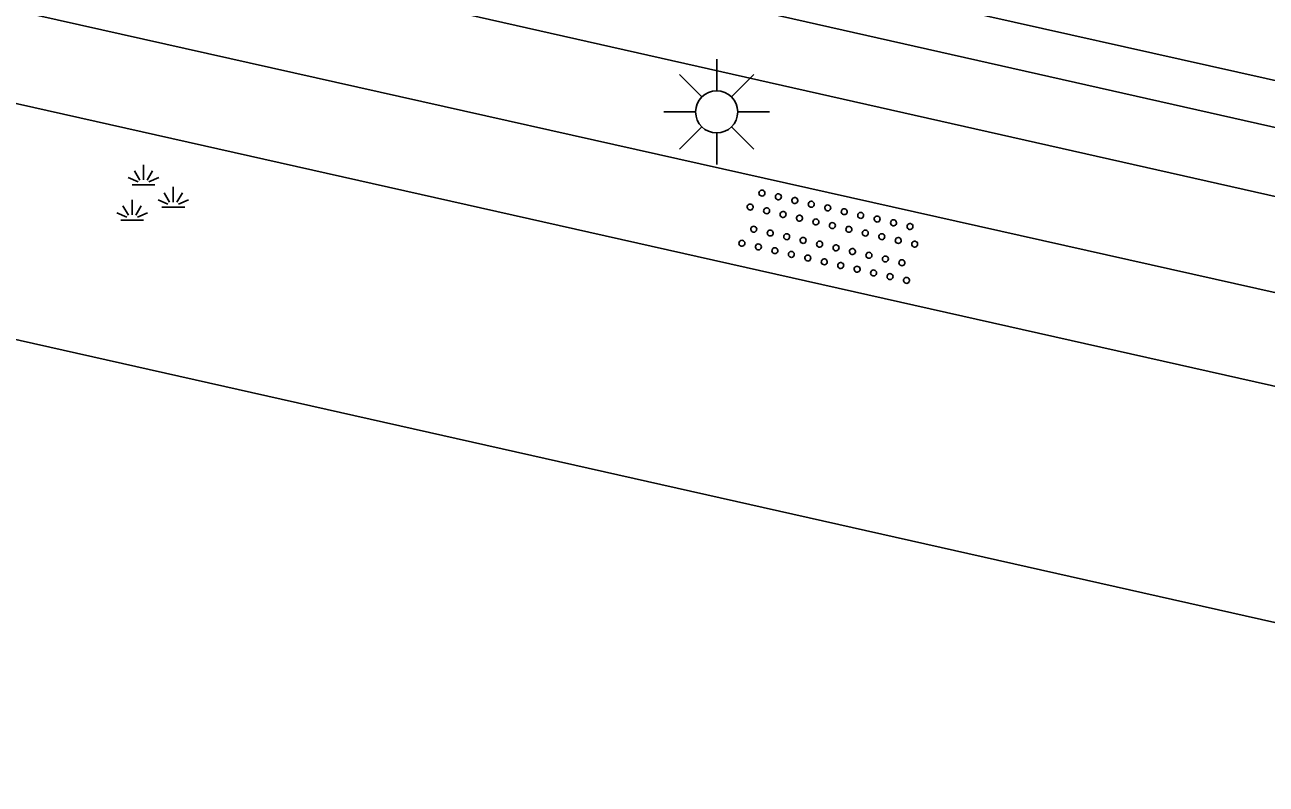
# Model space of a CAD drawing. Extents: x 128999 to 131010, y 395498 to 399007.
# Drawn here: x 129243.68 to 129258.4, y 398810.61 to 398819.62 of the extents above; entities that cross this region are included whole.
import ezdxf

# ---------------------------------------------------------------- set-up
doc = ezdxf.new("R2010")
doc.units = 0
for name, color, linetype in [('gg-knt-bovenkant onderkant talud', 7, 'Continuous'), ('gg-knt-verharding', 7, 'Continuous'), ('gg-knt-verharding nz', 7, 'Continuous'), ('gg-kntw-beschoeiing', 7, 'Continuous'), ('gt-grn-groengrens', 7, 'Continuous'), ('gt-symb-groenvak', 7, 'Continuous'), ('gt-symb-lichtmast', 7, 'Continuous'), ('gt-symb-overige verharding', 7, 'Continuous')]:
    doc.layers.add(name, color=color, linetype=linetype)

# ---------------------------------------------------------------- blocks, each defined once
blk = doc.blocks.new('gt0-LMAST')
at = {"layer": 'gt-symb-lichtmast'}
for p, q in [((-0.005, 0.246), (-0.005, 0.621)), ((-0.182, 0.173), (-0.447, 0.438)), ((0.172, 0.173), (0.437, 0.438)), ((-0.255, -0.004), (-0.63, -0.004)), ((0.245, -0.004), (0.62, -0.004)), ((-0.182, -0.181), (-0.447, -0.446)), ((-0.005, -0.254), (-0.005, -0.629)), ((0.437, -0.446), (0.172, -0.181))]:
    blk.add_line(p, q, dxfattribs=at)
blk.add_circle((-0.005, -0.004), 0.25, dxfattribs=at)
blk = doc.blocks.new('gt0-OVH')
at = {"layer": 'gt-symb-overige verharding'}
for points in [[(-0.972, 0.298), (-0.967, 0.308), (-0.965, 0.319), (-0.966, 0.33), (-0.971, 0.34), (-0.978, 0.348), (-0.988, 0.353), (-0.999, 0.355), (-1.01, 0.354), (-1.02, 0.349), (-1.028, 0.342), (-1.033, 0.332), (-1.035, 0.321), (-1.034, 0.31), (-1.029, 0.3), (-1.022, 0.292), (-1.012, 0.287), (-1.001, 0.285), (-0.99, 0.286), (-0.98, 0.291)], [(-0.772, 0.298), (-0.767, 0.308), (-0.765, 0.319), (-0.766, 0.33), (-0.771, 0.34), (-0.778, 0.348), (-0.788, 0.353), (-0.799, 0.355), (-0.81, 0.354), (-0.82, 0.349), (-0.828, 0.342), (-0.833, 0.332), (-0.835, 0.321), (-0.834, 0.31), (-0.829, 0.3), (-0.822, 0.292), (-0.812, 0.287), (-0.801, 0.285), (-0.79, 0.286), (-0.78, 0.291)], [(-0.572, 0.298), (-0.567, 0.308), (-0.565, 0.319), (-0.566, 0.33), (-0.571, 0.34), (-0.578, 0.348), (-0.588, 0.353), (-0.599, 0.355), (-0.61, 0.354), (-0.62, 0.349), (-0.628, 0.342), (-0.633, 0.332), (-0.635, 0.321), (-0.634, 0.31), (-0.629, 0.3), (-0.622, 0.292), (-0.612, 0.287), (-0.601, 0.285), (-0.59, 0.286), (-0.58, 0.291)], [(-0.372, 0.298), (-0.367, 0.308), (-0.365, 0.319), (-0.366, 0.33), (-0.371, 0.34), (-0.378, 0.348), (-0.388, 0.353), (-0.399, 0.355), (-0.41, 0.354), (-0.42, 0.349), (-0.428, 0.342), (-0.433, 0.332), (-0.435, 0.321), (-0.434, 0.31), (-0.429, 0.3), (-0.422, 0.292), (-0.412, 0.287), (-0.401, 0.285), (-0.39, 0.286), (-0.38, 0.291)], [(-0.172, 0.298), (-0.167, 0.308), (-0.165, 0.319), (-0.166, 0.33), (-0.171, 0.34), (-0.178, 0.348), (-0.188, 0.353), (-0.199, 0.355), (-0.21, 0.354), (-0.22, 0.349), (-0.228, 0.342), (-0.233, 0.332), (-0.235, 0.321), (-0.234, 0.31), (-0.229, 0.3), (-0.222, 0.292), (-0.212, 0.287), (-0.201, 0.285), (-0.19, 0.286), (-0.18, 0.291)], [(0.028, 0.298), (0.033, 0.308), (0.035, 0.319), (0.034, 0.33), (0.029, 0.34), (0.022, 0.348), (0.012, 0.353), (0.001, 0.355), (-0.01, 0.354), (-0.02, 0.349), (-0.028, 0.342), (-0.033, 0.332), (-0.035, 0.321), (-0.034, 0.31), (-0.029, 0.3), (-0.022, 0.292), (-0.012, 0.287), (-0.001, 0.285), (0.01, 0.286), (0.02, 0.291)], [(0.228, 0.298), (0.233, 0.308), (0.235, 0.319), (0.234, 0.33), (0.229, 0.34), (0.222, 0.348), (0.212, 0.353), (0.201, 0.355), (0.19, 0.354), (0.18, 0.349), (0.172, 0.342), (0.167, 0.332), (0.165, 0.321), (0.166, 0.31), (0.171, 0.3), (0.178, 0.292), (0.188, 0.287), (0.199, 0.285), (0.21, 0.286), (0.22, 0.291)], [(0.428, 0.298), (0.433, 0.308), (0.435, 0.319), (0.434, 0.33), (0.429, 0.34), (0.422, 0.348), (0.412, 0.353), (0.401, 0.355), (0.39, 0.354), (0.38, 0.349), (0.372, 0.342), (0.367, 0.332), (0.365, 0.321), (0.366, 0.31), (0.371, 0.3), (0.378, 0.292), (0.388, 0.287), (0.399, 0.285), (0.41, 0.286), (0.42, 0.291)], [(0.628, 0.298), (0.633, 0.308), (0.635, 0.319), (0.634, 0.33), (0.629, 0.34), (0.622, 0.348), (0.612, 0.353), (0.601, 0.355), (0.59, 0.354), (0.58, 0.349), (0.572, 0.342), (0.567, 0.332), (0.565, 0.321), (0.566, 0.31), (0.571, 0.3), (0.578, 0.292), (0.588, 0.287), (0.599, 0.285), (0.61, 0.286), (0.62, 0.291)], [(0.828, 0.298), (0.833, 0.308), (0.835, 0.319), (0.834, 0.33), (0.829, 0.34), (0.822, 0.348), (0.812, 0.353), (0.801, 0.355), (0.79, 0.354), (0.78, 0.349), (0.772, 0.342), (0.767, 0.332), (0.765, 0.321), (0.766, 0.31), (0.771, 0.3), (0.778, 0.292), (0.788, 0.287), (0.799, 0.285), (0.81, 0.286), (0.82, 0.291)], [(1.028, 0.298), (1.033, 0.308), (1.035, 0.319), (1.034, 0.33), (1.029, 0.34), (1.022, 0.348), (1.012, 0.353), (1.001, 0.355), (0.99, 0.354), (0.98, 0.349), (0.972, 0.342), (0.967, 0.332), (0.965, 0.321), (0.966, 0.31), (0.971, 0.3), (0.978, 0.292), (0.988, 0.287), (0.999, 0.285), (1.01, 0.286), (1.02, 0.291)], [(-0.872, 0.106), (-0.867, 0.116), (-0.865, 0.126), (-0.866, 0.137), (-0.871, 0.147), (-0.878, 0.156), (-0.888, 0.161), (-0.899, 0.163), (-0.91, 0.162), (-0.92, 0.157), (-0.928, 0.15), (-0.933, 0.14), (-0.935, 0.129), (-0.934, 0.118), (-0.929, 0.108), (-0.922, 0.1), (-0.912, 0.095), (-0.901, 0.092), (-0.89, 0.094), (-0.88, 0.098)], [(-0.672, 0.106), (-0.667, 0.116), (-0.665, 0.126), (-0.666, 0.137), (-0.671, 0.147), (-0.678, 0.156), (-0.688, 0.161), (-0.699, 0.163), (-0.71, 0.162), (-0.72, 0.157), (-0.728, 0.15), (-0.733, 0.14), (-0.735, 0.129), (-0.734, 0.118), (-0.729, 0.108), (-0.722, 0.1), (-0.712, 0.095), (-0.701, 0.092), (-0.69, 0.094), (-0.68, 0.098)], [(-0.472, 0.106), (-0.467, 0.116), (-0.465, 0.126), (-0.466, 0.137), (-0.471, 0.147), (-0.478, 0.156), (-0.488, 0.161), (-0.499, 0.163), (-0.51, 0.162), (-0.52, 0.157), (-0.528, 0.15), (-0.533, 0.14), (-0.535, 0.129), (-0.534, 0.118), (-0.529, 0.108), (-0.522, 0.1), (-0.512, 0.095), (-0.501, 0.092), (-0.49, 0.094), (-0.48, 0.098)], [(-0.272, 0.106), (-0.267, 0.116), (-0.265, 0.126), (-0.266, 0.137), (-0.271, 0.147), (-0.278, 0.156), (-0.288, 0.161), (-0.299, 0.163), (-0.31, 0.162), (-0.32, 0.157), (-0.328, 0.15), (-0.333, 0.14), (-0.335, 0.129), (-0.334, 0.118), (-0.329, 0.108), (-0.322, 0.1), (-0.312, 0.095), (-0.301, 0.092), (-0.29, 0.094), (-0.28, 0.098)], [(-0.072, 0.106), (-0.067, 0.116), (-0.065, 0.126), (-0.066, 0.137), (-0.071, 0.147), (-0.078, 0.156), (-0.088, 0.161), (-0.099, 0.163), (-0.11, 0.162), (-0.12, 0.157), (-0.128, 0.15), (-0.133, 0.14), (-0.135, 0.129), (-0.134, 0.118), (-0.129, 0.108), (-0.122, 0.1), (-0.112, 0.095), (-0.101, 0.092), (-0.09, 0.094), (-0.08, 0.098)], [(0.128, 0.106), (0.133, 0.116), (0.135, 0.126), (0.134, 0.137), (0.129, 0.147), (0.122, 0.156), (0.112, 0.161), (0.101, 0.163), (0.09, 0.162), (0.08, 0.157), (0.072, 0.15), (0.067, 0.14), (0.065, 0.129), (0.066, 0.118), (0.071, 0.108), (0.078, 0.1), (0.088, 0.095), (0.099, 0.092), (0.11, 0.094), (0.12, 0.098)], [(0.328, 0.106), (0.333, 0.116), (0.335, 0.126), (0.334, 0.137), (0.329, 0.147), (0.322, 0.156), (0.312, 0.161), (0.301, 0.163), (0.29, 0.162), (0.28, 0.157), (0.272, 0.15), (0.267, 0.14), (0.265, 0.129), (0.266, 0.118), (0.271, 0.108), (0.278, 0.1), (0.288, 0.095), (0.299, 0.092), (0.31, 0.094), (0.32, 0.098)], [(0.528, 0.106), (0.533, 0.116), (0.535, 0.126), (0.534, 0.137), (0.529, 0.147), (0.522, 0.156), (0.512, 0.161), (0.501, 0.163), (0.49, 0.162), (0.48, 0.157), (0.472, 0.15), (0.467, 0.14), (0.465, 0.129), (0.466, 0.118), (0.471, 0.108), (0.478, 0.1), (0.488, 0.095), (0.499, 0.092), (0.51, 0.094), (0.52, 0.098)], [(0.728, 0.106), (0.733, 0.116), (0.735, 0.126), (0.734, 0.137), (0.729, 0.147), (0.722, 0.156), (0.712, 0.161), (0.701, 0.163), (0.69, 0.162), (0.68, 0.157), (0.672, 0.15), (0.667, 0.14), (0.665, 0.129), (0.666, 0.118), (0.671, 0.108), (0.678, 0.1), (0.688, 0.095), (0.699, 0.092), (0.71, 0.094), (0.72, 0.098)], [(0.928, 0.106), (0.933, 0.116), (0.935, 0.126), (0.934, 0.137), (0.929, 0.147), (0.922, 0.156), (0.912, 0.161), (0.901, 0.163), (0.89, 0.162), (0.88, 0.157), (0.872, 0.15), (0.867, 0.14), (0.865, 0.129), (0.866, 0.118), (0.871, 0.108), (0.878, 0.1), (0.888, 0.095), (0.899, 0.092), (0.91, 0.094), (0.92, 0.098)], [(-0.972, -0.142), (-0.967, -0.132), (-0.965, -0.121), (-0.966, -0.11), (-0.971, -0.1), (-0.978, -0.092), (-0.988, -0.087), (-0.999, -0.085), (-1.01, -0.086), (-1.02, -0.091), (-1.028, -0.098), (-1.033, -0.108), (-1.035, -0.119), (-1.034, -0.13), (-1.029, -0.14), (-1.022, -0.148), (-1.012, -0.153), (-1.001, -0.155), (-0.99, -0.154), (-0.98, -0.149)], [(-0.772, -0.142), (-0.767, -0.132), (-0.765, -0.121), (-0.766, -0.11), (-0.771, -0.1), (-0.778, -0.092), (-0.788, -0.087), (-0.799, -0.085), (-0.81, -0.086), (-0.82, -0.091), (-0.828, -0.098), (-0.833, -0.108), (-0.835, -0.119), (-0.834, -0.13), (-0.829, -0.14), (-0.822, -0.148), (-0.812, -0.153), (-0.801, -0.155), (-0.79, -0.154), (-0.78, -0.149)], [(-0.572, -0.142), (-0.567, -0.132), (-0.565, -0.121), (-0.566, -0.11), (-0.571, -0.1), (-0.578, -0.092), (-0.588, -0.087), (-0.599, -0.085), (-0.61, -0.086), (-0.62, -0.091), (-0.628, -0.098), (-0.633, -0.108), (-0.635, -0.119), (-0.634, -0.13), (-0.629, -0.14), (-0.622, -0.148), (-0.612, -0.153), (-0.601, -0.155), (-0.59, -0.154), (-0.58, -0.149)], [(-0.372, -0.142), (-0.367, -0.132), (-0.365, -0.121), (-0.366, -0.11), (-0.371, -0.1), (-0.378, -0.092), (-0.388, -0.087), (-0.399, -0.085), (-0.41, -0.086), (-0.42, -0.091), (-0.428, -0.098), (-0.433, -0.108), (-0.435, -0.119), (-0.434, -0.13), (-0.429, -0.14), (-0.422, -0.148), (-0.412, -0.153), (-0.401, -0.155), (-0.39, -0.154), (-0.38, -0.149)], [(-0.172, -0.142), (-0.167, -0.132), (-0.165, -0.121), (-0.166, -0.11), (-0.171, -0.1), (-0.178, -0.092), (-0.188, -0.087), (-0.199, -0.085), (-0.21, -0.086), (-0.22, -0.091), (-0.228, -0.098), (-0.233, -0.108), (-0.235, -0.119), (-0.234, -0.13), (-0.229, -0.14), (-0.222, -0.148), (-0.212, -0.153), (-0.201, -0.155), (-0.19, -0.154), (-0.18, -0.149)], [(0.028, -0.142), (0.033, -0.132), (0.035, -0.121), (0.034, -0.11), (0.029, -0.1), (0.022, -0.092), (0.012, -0.087), (0.001, -0.085), (-0.01, -0.086), (-0.02, -0.091), (-0.028, -0.098), (-0.033, -0.108), (-0.035, -0.119), (-0.034, -0.13), (-0.029, -0.14), (-0.022, -0.148), (-0.012, -0.153), (-0.001, -0.155), (0.01, -0.154), (0.02, -0.149)], [(0.228, -0.142), (0.233, -0.132), (0.235, -0.121), (0.234, -0.11), (0.229, -0.1), (0.222, -0.092), (0.212, -0.087), (0.201, -0.085), (0.19, -0.086), (0.18, -0.091), (0.172, -0.098), (0.167, -0.108), (0.165, -0.119), (0.166, -0.13), (0.171, -0.14), (0.178, -0.148), (0.188, -0.153), (0.199, -0.155), (0.21, -0.154), (0.22, -0.149)], [(0.428, -0.142), (0.433, -0.132), (0.435, -0.121), (0.434, -0.11), (0.429, -0.1), (0.422, -0.092), (0.412, -0.087), (0.401, -0.085), (0.39, -0.086), (0.38, -0.091), (0.372, -0.098), (0.367, -0.108), (0.365, -0.119), (0.366, -0.13), (0.371, -0.14), (0.378, -0.148), (0.388, -0.153), (0.399, -0.155), (0.41, -0.154), (0.42, -0.149)], [(0.628, -0.142), (0.633, -0.132), (0.635, -0.121), (0.634, -0.11), (0.629, -0.1), (0.622, -0.092), (0.612, -0.087), (0.601, -0.085), (0.59, -0.086), (0.58, -0.091), (0.572, -0.098), (0.567, -0.108), (0.565, -0.119), (0.566, -0.13), (0.571, -0.14), (0.578, -0.148), (0.588, -0.153), (0.599, -0.155), (0.61, -0.154), (0.62, -0.149)], [(0.828, -0.142), (0.833, -0.132), (0.835, -0.121), (0.834, -0.11), (0.829, -0.1), (0.822, -0.092), (0.812, -0.087), (0.801, -0.085), (0.79, -0.086), (0.78, -0.091), (0.772, -0.098), (0.767, -0.108), (0.765, -0.119), (0.766, -0.13), (0.771, -0.14), (0.778, -0.148), (0.788, -0.153), (0.799, -0.155), (0.81, -0.154), (0.82, -0.149)], [(1.028, -0.142), (1.033, -0.132), (1.035, -0.121), (1.034, -0.11), (1.029, -0.1), (1.022, -0.092), (1.012, -0.087), (1.001, -0.085), (0.99, -0.086), (0.98, -0.091), (0.972, -0.098), (0.967, -0.108), (0.965, -0.119), (0.966, -0.13), (0.971, -0.14), (0.978, -0.148), (0.988, -0.153), (0.999, -0.155), (1.01, -0.154), (1.02, -0.149)], [(-0.872, -0.334), (-0.867, -0.324), (-0.865, -0.314), (-0.866, -0.303), (-0.871, -0.293), (-0.878, -0.284), (-0.888, -0.279), (-0.899, -0.277), (-0.91, -0.278), (-0.92, -0.283), (-0.928, -0.29), (-0.933, -0.3), (-0.935, -0.311), (-0.934, -0.322), (-0.929, -0.332), (-0.922, -0.34), (-0.912, -0.345), (-0.901, -0.348), (-0.89, -0.346), (-0.88, -0.342)], [(-0.672, -0.334), (-0.667, -0.324), (-0.665, -0.314), (-0.666, -0.303), (-0.671, -0.293), (-0.678, -0.284), (-0.688, -0.279), (-0.699, -0.277), (-0.71, -0.278), (-0.72, -0.283), (-0.728, -0.29), (-0.733, -0.3), (-0.735, -0.311), (-0.734, -0.322), (-0.729, -0.332), (-0.722, -0.34), (-0.712, -0.345), (-0.701, -0.348), (-0.69, -0.346), (-0.68, -0.342)], [(-0.472, -0.334), (-0.467, -0.324), (-0.465, -0.314), (-0.466, -0.303), (-0.471, -0.293), (-0.478, -0.284), (-0.488, -0.279), (-0.499, -0.277), (-0.51, -0.278), (-0.52, -0.283), (-0.528, -0.29), (-0.533, -0.3), (-0.535, -0.311), (-0.534, -0.322), (-0.529, -0.332), (-0.522, -0.34), (-0.512, -0.345), (-0.501, -0.348), (-0.49, -0.346), (-0.48, -0.342)], [(-0.272, -0.334), (-0.267, -0.324), (-0.265, -0.314), (-0.266, -0.303), (-0.271, -0.293), (-0.278, -0.284), (-0.288, -0.279), (-0.299, -0.277), (-0.31, -0.278), (-0.32, -0.283), (-0.328, -0.29), (-0.333, -0.3), (-0.335, -0.311), (-0.334, -0.322), (-0.329, -0.332), (-0.322, -0.34), (-0.312, -0.345), (-0.301, -0.348), (-0.29, -0.346), (-0.28, -0.342)], [(-0.072, -0.334), (-0.067, -0.324), (-0.065, -0.314), (-0.066, -0.303), (-0.071, -0.293), (-0.078, -0.284), (-0.088, -0.279), (-0.099, -0.277), (-0.11, -0.278), (-0.12, -0.283), (-0.128, -0.29), (-0.133, -0.3), (-0.135, -0.311), (-0.134, -0.322), (-0.129, -0.332), (-0.122, -0.34), (-0.112, -0.345), (-0.101, -0.348), (-0.09, -0.346), (-0.08, -0.342)], [(0.128, -0.334), (0.133, -0.324), (0.135, -0.314), (0.134, -0.303), (0.129, -0.293), (0.122, -0.284), (0.112, -0.279), (0.101, -0.277), (0.09, -0.278), (0.08, -0.283), (0.072, -0.29), (0.067, -0.3), (0.065, -0.311), (0.066, -0.322), (0.071, -0.332), (0.078, -0.34), (0.088, -0.345), (0.099, -0.348), (0.11, -0.346), (0.12, -0.342)], [(0.328, -0.334), (0.333, -0.324), (0.335, -0.314), (0.334, -0.303), (0.329, -0.293), (0.322, -0.284), (0.312, -0.279), (0.301, -0.277), (0.29, -0.278), (0.28, -0.283), (0.272, -0.29), (0.267, -0.3), (0.265, -0.311), (0.266, -0.322), (0.271, -0.332), (0.278, -0.34), (0.288, -0.345), (0.299, -0.348), (0.31, -0.346), (0.32, -0.342)], [(0.528, -0.334), (0.533, -0.324), (0.535, -0.314), (0.534, -0.303), (0.529, -0.293), (0.522, -0.284), (0.512, -0.279), (0.501, -0.277), (0.49, -0.278), (0.48, -0.283), (0.472, -0.29), (0.467, -0.3), (0.465, -0.311), (0.466, -0.322), (0.471, -0.332), (0.478, -0.34), (0.488, -0.345), (0.499, -0.348), (0.51, -0.346), (0.52, -0.342)], [(0.728, -0.334), (0.733, -0.324), (0.735, -0.314), (0.734, -0.303), (0.729, -0.293), (0.722, -0.284), (0.712, -0.279), (0.701, -0.277), (0.69, -0.278), (0.68, -0.283), (0.672, -0.29), (0.667, -0.3), (0.665, -0.311), (0.666, -0.322), (0.671, -0.332), (0.678, -0.34), (0.688, -0.345), (0.699, -0.348), (0.71, -0.346), (0.72, -0.342)], [(0.928, -0.334), (0.933, -0.324), (0.935, -0.314), (0.934, -0.303), (0.929, -0.293), (0.922, -0.284), (0.912, -0.279), (0.901, -0.277), (0.89, -0.278), (0.88, -0.283), (0.872, -0.29), (0.867, -0.3), (0.865, -0.311), (0.866, -0.322), (0.871, -0.332), (0.878, -0.34), (0.888, -0.345), (0.899, -0.348), (0.91, -0.346), (0.92, -0.342)]]:
    blk.add_lwpolyline(points, close=True, dxfattribs=at)
blk = doc.blocks.new('gt0-GRVAK')
at = {"layer": 'gt-symb-groenvak'}
for p, q in [((-0.091, 0.211), (-0.156, 0.322)), ((-0.047, 0.214), (-0.047, 0.393)), ((-0.004, 0.211), (0.061, 0.322)), ((-0.11, 0.189), (-0.228, 0.24)), ((-0.182, 0.153), (0.088, 0.153)), ((0.015, 0.189), (0.133, 0.24)), ((0.262, -0.052), (0.197, 0.059)), ((0.305, -0.049), (0.305, 0.13)), ((0.349, -0.052), (0.414, 0.059)), ((-0.226, -0.206), (-0.291, -0.095)), ((-0.183, -0.203), (-0.183, -0.024)), ((-0.139, -0.206), (-0.074, -0.095)), ((0.243, -0.074), (0.125, -0.023)), ((0.17, -0.11), (0.441, -0.11)), ((0.368, -0.074), (0.486, -0.023)), ((-0.245, -0.228), (-0.363, -0.177)), ((-0.318, -0.264), (-0.047, -0.264)), ((-0.12, -0.228), (-0.002, -0.177))]:
    blk.add_line(p, q, dxfattribs=at)

msp = doc.modelspace()

# ---------------------------------------------------------------- linework, layer by layer
at = {"layer": 'gg-knt-bovenkant onderkant talud'}
msp.add_lwpolyline([(129285.159, 398810.886), (129272.404, 398812.212), (129228.915, 398821.985)], dxfattribs=at)
at = {"layer": 'gg-knt-verharding'}
for p, q in [((129227.979, 398825.287), (129275.426, 398814.591)), ((129259.522, 398818.732), (129253.264, 398820.136))]:
    msp.add_line(p, q, dxfattribs=at)
at = {"layer": 'gg-knt-verharding nz'}
msp.add_lwpolyline([(129226.803, 398823.552), (129272.519, 398813.305), (129282.833, 398812.921)], dxfattribs=at)
at = {"layer": 'gg-kntw-beschoeiing'}
msp.add_lwpolyline([(129284.199, 398804.76), (129283.081, 398805.04), (129281.561, 398807.35), (129228.711, 398819.23), (129225.671, 398818.94), (129222.991, 398817.33), (129222.684, 398816.019)], dxfattribs=at)
at = {"layer": 'gt-grn-groengrens'}
msp.add_lwpolyline([(129227.765, 398824.516), (129275.25, 398813.811), (129275.426, 398814.591)], dxfattribs=at)

# ---------------------------------------------------------------- block references
at = {"layer": 'gt-symb-groenvak'}
msp.add_blockref('gt0-GRVAK', (129245.138, 398817.568), dxfattribs=at)
at = {"layer": 'gt-symb-lichtmast'}
msp.add_blockref('gt0-LMAST', (129251.892, 398818.592), dxfattribs=at)
at = {"layer": 'gt-symb-overige verharding', "rotation": 167.28466301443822}
msp.add_blockref('gt0-OVH', (129253.233, 398817.122), dxfattribs=at)

doc.saveas('drawing.dxf')
